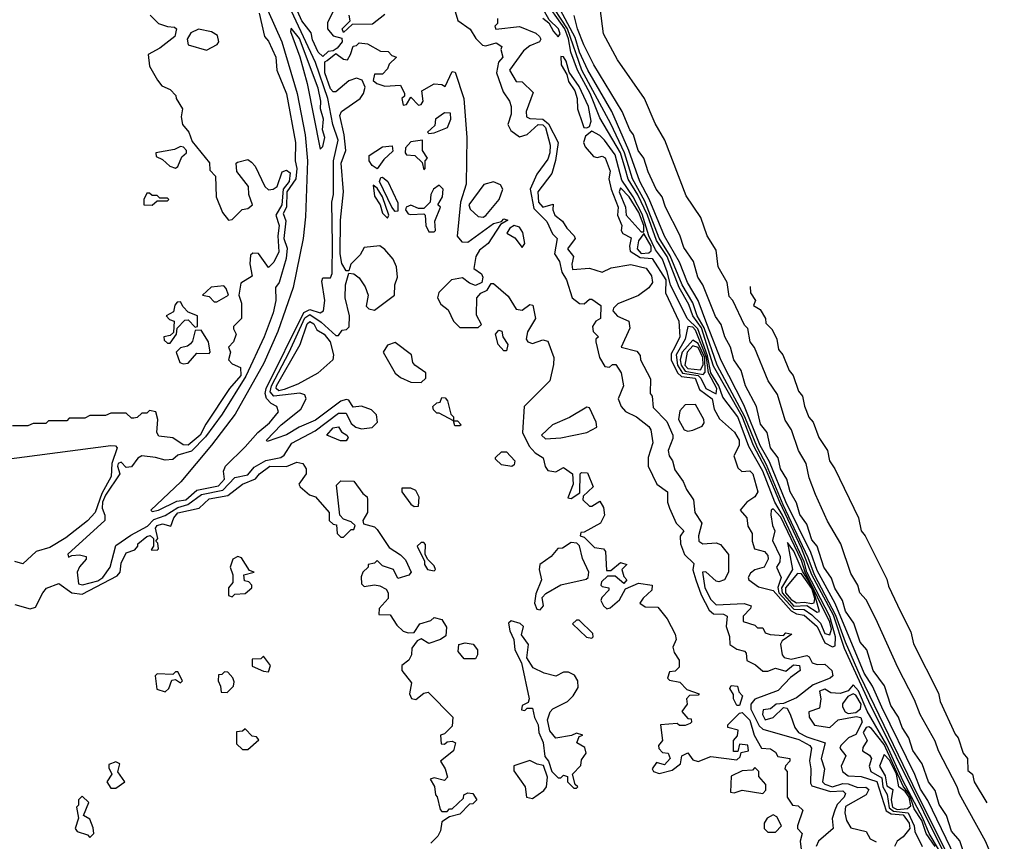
# Model space of a CAD drawing. Extents: x 2889633 to 3052318, y 540750 to 918690.
# Tile 508 of 656: x 3005743 to 3009549, y 800205 to 803380. Entities that reach past the tile are written whole.
import ezdxf

# ---------------------------------------------------------------- set-up
doc = ezdxf.new("R2010")
doc.units = 0

msp = doc.modelspace()

# ---------------------------------------------------------------- linework, layer by layer
at = {"layer": '0CON02XD'}
for points in [[(3006675, 803477.5), (3006756.2, 803295), (3006816.2, 803095), (3006846.2, 802935), (3006856, 802835), (3006848.3, 802618.3), (3006838.8, 802535), (3006800, 802345), (3006741.2, 802175), (3006687, 802053), (3006576.2, 801855), (3006484.2, 801735.8), (3006365.9, 801594.1), (3006250, 801485), (3006255, 801480), (3006280, 801485), (3006351.2, 801518.8), (3006385, 801524.3), (3006427.8, 801562.2), (3006511.7, 801578.3), (3006534.3, 801605), (3006531.2, 801635), (3006538.8, 801655), (3006615, 801728.8), (3006663.3, 801785), (3006708.3, 801821.7), (3006743.3, 801865), (3006737.5, 801885), (3006715, 801896.7), (3006696.7, 801916.7), (3006691.9, 801935), (3006695.5, 801955), (3006841.1, 802248.9), (3006865, 802260.5), (3006905, 802246.7), (3006917.5, 802255), (3006923.3, 802295), (3006910.5, 802369.5), (3006915, 802382.5), (3006945, 802382.5), (3006951.2, 802398.8), (3006952.7, 802512.7), (3006950, 802675), (3006956.7, 802705), (3006956.2, 802835), (3006973.8, 802915), (3006954, 802975), (3006934.4, 803075), (3006886.7, 803215), (3006765.6, 803475)], [(3009464.3, 799925), (3009252.9, 800362.9), (3009225, 800406.7), (3009203.1, 800463.1), (3009075, 800723.3), (3009038.8, 800805), (3009007.5, 800855), (3008894.5, 801124.5), (3008825, 801251.2), (3008800.6, 801320.6), (3008705, 801516.7), (3008640.9, 801670.9), (3008605.7, 801735), (3008542.2, 801892.2), (3008455, 802063.3), (3008398.6, 802205), (3008366, 802295), (3008324.2, 802365), (3008293.4, 802443.4), (3008235, 802543.3), (3008176.8, 802686.8), (3008140, 802755), (3008097.1, 802875), (3008031.4, 803025), (3007938.6, 803185), (3007906.9, 803255), (3007890.7, 803310.7), (3007795, 803490)], [(3006915, 803237.5), (3006896.7, 803255), (3006875, 803302.5), (3006869.5, 803329.5), (3006834.3, 803375), (3006794.1, 803465.9)], [(3007415.9, 803445.9), (3007437, 803377), (3007485, 803343.8), (3007506.7, 803306.7), (3007531.7, 803281.7), (3007545, 803278.8), (3007585, 803290), (3007607, 803277), (3007602.5, 803265), (3007610, 803235), (3007593.6, 803216.4), (3007586.2, 803175), (3007611.4, 803101.4), (3007636.7, 803065), (3007642.5, 803045), (3007642.5, 803015), (3007630, 802975), (3007641.7, 802951.7), (3007675, 802926.7), (3007705, 802936.2), (3007747.5, 802975), (3007765, 802974.2), (3007775, 802963.8), (3007794, 802895), (3007792.5, 802865), (3007785, 802841.2), (3007742.5, 802782.5), (3007715.8, 802725), (3007730.9, 802650.9), (3007780.5, 802600.5), (3007802.5, 802552.5), (3007820, 802535), (3007810.8, 802475), (3007830, 802445), (3007839.2, 802405), (3007856.2, 802375), (3007878.8, 802305), (3007907, 802283), (3007925, 802282.5), (3007945, 802300), (3007955, 802300), (3007990, 802275), (3007987.5, 802225), (3007970, 802215), (3007957.5, 802195), (3007960, 802175), (3007980, 802155), (3007970, 802145), (3007970, 802135), (3007983.8, 802075), (3008005, 802040), (3008023, 802037), (3008035, 802047.5), (3008047, 802047), (3008067.5, 802015), (3008076.7, 801965), (3008056.2, 801915), (3008067.5, 801885), (3008085, 801866), (3008127.5, 801845), (3008175, 801807.5), (3008182.5, 801795), (3008190, 801745), (3008171.7, 801688.3), (3008172, 801655), (3008206.2, 801585), (3008247.5, 801555), (3008246.7, 801515), (3008255, 801492.5), (3008280, 801435), (3008310, 801405), (3008296, 801384), (3008297.5, 801355), (3008313, 801313), (3008348.3, 801278.3), (3008344.3, 801254.3), (3008356.9, 801215), (3008377.4, 801157.4), (3008408.7, 801098.7), (3008425, 801083.8), (3008463, 801083), (3008477.5, 801075), (3008473.3, 801035), (3008486.4, 800996.4), (3008487.5, 800965), (3008515, 800947.5), (3008545, 800940), (3008551.7, 800931.7), (3008553.3, 800903.3), (3008587, 800887), (3008615, 800862.5), (3008635, 800862.5), (3008665, 800873.8), (3008705, 800862.5), (3008733.4, 800886.6), (3008756.7, 800885), (3008760, 800865), (3008722, 800838), (3008675, 800787.5), (3008585, 800753.8), (3008568.8, 800735), (3008569.2, 800715), (3008601.4, 800651.4), (3008615, 800638), (3008755, 800597.8), (3008796.7, 800575), (3008803.3, 800565), (3008795.9, 800515.9), (3008801.2, 800485), (3008799.3, 800429.3), (3008805, 800420), (3008877.6, 800397.6), (3008925, 800400), (3008935, 800390), (3008930, 800375), (3008902.7, 800347.3), (3008893.3, 800325), (3008883, 800293), (3008887.5, 800255), (3008831.2, 800205), (3008822, 800185)], [(3009449.7, 799889.7), (3009025, 800745.6), (3008930.5, 800950.5), (3008888.6, 801078.6), (3008804.8, 801235), (3008765, 801338.2), (3008680.6, 801515), (3008626.4, 801646.4), (3008580, 801735), (3008536.1, 801846.1), (3008425, 802041.4), (3008378.8, 802188.8), (3008344.7, 802235), (3008329.3, 802279.3), (3008292.7, 802345), (3008245.9, 802465), (3008205, 802526.9), (3008169.7, 802625), (3008132.7, 802702.7), (3008095, 802764.2), (3008083.3, 802805), (3008065.7, 802865.7), (3007985, 803001.2), (3007947.9, 803095), (3007898.8, 803185), (3007873.1, 803255), (3007864.6, 803305.4), (3007850, 803345), (3007766.8, 803465)], [(3009548.4, 799718.4), (3009213.5, 800386.5), (3008992, 800845), (3008935, 800974), (3008898.1, 801078.1), (3008814.7, 801235), (3008790.9, 801300.9), (3008694.3, 801505), (3008629.9, 801659.9), (3008594.7, 801725), (3008546, 801845), (3008439.1, 802045), (3008388.8, 802188.8), (3008361.8, 802235), (3008345.3, 802285.3), (3008303.8, 802355), (3008257.5, 802467.5), (3008215, 802536), (3008158.8, 802678.8), (3008111.8, 802765), (3008080.4, 802865), (3008027.8, 802977.8), (3007916.5, 803185), (3007860.3, 803345), (3007785, 803462)], [(3006669.2, 803405), (3006690, 803315), (3006705, 803296.7), (3006733.8, 803235), (3006737.5, 803185), (3006774.1, 803094.1), (3006809.2, 802905), (3006808, 802835), (3006814.3, 802805), (3006810, 802765), (3006775.6, 802715), (3006774.5, 802655.5), (3006761.7, 802631.7), (3006772.3, 802602.3), (3006764.4, 802535), (3006777.7, 802497.7), (3006772.7, 802457.3), (3006746.2, 802365), (3006732.5, 802345), (3006733.8, 802295), (3006722.9, 802247.1), (3006688, 802155), (3006617.9, 802002.1), (3006526, 801855), (3006461.7, 801768.3), (3006406.8, 801713.2), (3006355, 801697.5), (3006335, 801680)], [(3006959.3, 803420.7), (3006932.5, 803367.5), (3006933.3, 803345), (3006955, 803317.5), (3006988.3, 803308.3), (3006990, 803295), (3006970, 803270), (3006955, 803260), (3006935, 803257.5), (3006915, 803237.5)], [(3007825, 803313.8), (3007832, 803325), (3007826.2, 803345), (3007789.3, 803379.3), (3007771.3, 803411.3)], [(3009548.8, 800035), (3009475.9, 800205.9), (3009375, 800387.5), (3009366.7, 800415), (3009294, 800555), (3009281.7, 800591.7), (3009223.8, 800695), (3009201.7, 800751.7), (3009136.7, 800876.7), (3009052.5, 801065), (3009015, 801137.5), (3008990, 801165), (3008982.5, 801195), (3008955, 801240), (3008916.7, 801355), (3008865, 801442.5), (3008818.8, 801545), (3008795, 801610), (3008783.3, 801665), (3008753.8, 801715), (3008726.7, 801795), (3008702.3, 801832.3), (3008671.7, 801931.7), (3008636.7, 801985), (3008583.6, 802113.6), (3008566.7, 802135), (3008557, 802187), (3008545, 802200), (3008500, 802295), (3008485, 802310), (3008477.5, 802365), (3008442.5, 802425), (3008435, 802490), (3008400, 802545), (3008376.1, 802616.1), (3008319.3, 802699.3), (3008236.7, 802915), (3008199.3, 802979.3), (3008157.5, 803075), (3008053.8, 803225), (3008000, 803325), (3007986.2, 803425)], [(3006247, 803397), (3006280, 803365), (3006315, 803353.3), (3006341.7, 803351.7), (3006350, 803345), (3006342.5, 803315), (3006285, 803270), (3006240, 803245), (3006245, 803200), (3006276.1, 803146.1)], [(3007155, 803400), (3007107, 803363), (3007028.3, 803361.7), (3006995, 803330), (3006990, 803345), (3007020, 803375), (3007017, 803397)], [(3007590, 803385), (3007590, 803365), (3007580, 803355), (3007583, 803343), (3007675, 803354.2), (3007738.3, 803328.3), (3007752.5, 803315), (3007757.5, 803305), (3007752.5, 803295), (3007715, 803279.2), (3007690.9, 803259.1), (3007636.2, 803185), (3007661.7, 803141.7), (3007685, 803140), (3007728.3, 803098.3), (3007701.2, 803025), (3007702.5, 803005), (3007715, 802998.8), (3007765, 802995.6), (3007787.1, 802977.1), (3007824.2, 802905), (3007814.2, 802835.8), (3007800, 802785), (3007746.2, 802715), (3007748.1, 802675), (3007765, 802655.8), (3007805, 802667.5), (3007803.8, 802645), (3007811.2, 802625), (3007841.7, 802601.7), (3007857.5, 802575), (3007886.7, 802545), (3007890, 802535), (3007860, 802495), (3007883.3, 802465), (3007876.7, 802435), (3007880, 802415), (3007945, 802420), (3007995, 802403.8), (3008028.8, 802421.2), (3008105, 802434.2), (3008165, 802420), (3008185, 802390), (3008188.6, 802365), (3008175, 802344), (3008135, 802314.2), (3008055, 802282), (3008038, 802265), (3008036.2, 802255), (3008053.9, 802233.9), (3008097.5, 802215), (3008101.7, 802188.3), (3008067.5, 802115), (3008128.8, 802098.8), (3008141.7, 802081.7), (3008142.5, 802065), (3008181.7, 801991.7), (3008180, 801935), (3008187.5, 801925), (3008191.2, 801881.2), (3008245, 801826.7), (3008267.5, 801775), (3008268, 801762), (3008250, 801715), (3008253.3, 801695), (3008266.7, 801675), (3008275, 801640), (3008307.5, 801595), (3008320, 801565), (3008347.5, 801525), (3008352.5, 801475), (3008380, 801435), (3008366.7, 801385), (3008367.5, 801365), (3008383.9, 801353.9), (3008435, 801358), (3008451.7, 801351.7), (3008483, 801313), (3008483.3, 801245), (3008466.7, 801215), (3008445, 801207.5), (3008435, 801210.8), (3008395, 801246.7), (3008382.5, 801245), (3008391.4, 801185), (3008415, 801138.8), (3008435, 801118.8), (3008543.6, 801123.6), (3008570, 801115), (3008567.5, 801105), (3008540, 801075), (3008540, 801055), (3008585, 801040), (3008595, 801030), (3008615, 801030), (3008625, 801010), (3008643.6, 801003.6), (3008695, 801000), (3008705, 801010), (3008727.5, 801005), (3008690.7, 800979.3), (3008683.6, 800966.4), (3008690, 800925), (3008697.5, 800915), (3008725, 800909.4), (3008785, 800923.3), (3008795, 800917.5), (3008806.7, 800895), (3008825, 800888.6), (3008855, 800890), (3008882, 800865), (3008886, 800845), (3008876.2, 800835), (3008810.3, 800809.7), (3008745, 800760), (3008695, 800737.5), (3008667.5, 800735), (3008645, 800717.5), (3008617, 800713), (3008614, 800695), (3008625, 800673.8), (3008655, 800683.8), (3008695, 800722.5), (3008709.3, 800719.3), (3008722.7, 800692.7), (3008738.8, 800645), (3008753.3, 800625), (3008785, 800608.1), (3008855.8, 800585.8), (3008841.2, 800525), (3008853.8, 800485), (3008846.2, 800435), (3008855.6, 800425.6), (3008885, 800415.4), (3008925, 800427.9), (3008945, 800427.7), (3008982.3, 800412.3), (3009014.2, 800414.2), (3009025.4, 800405.4), (3009015, 800384.2), (3008935, 800340), (3008932, 800315), (3008938.8, 800285), (3008955, 800256.7), (3009015, 800242.5), (3009030, 800215), (3009053, 800203)], [(3007765.6, 803385.6), (3007788.3, 803368.3), (3007805.8, 803335), (3007825, 803313.8)], [(3009398, 800145), (3009376.4, 800206.4), (3009344.4, 800244.4), (3009325.7, 800305), (3009297.1, 800347.1), (3009281.7, 800401.7), (3009256, 800435), (3009230.8, 800505), (3009195.8, 800555.8), (3009179.2, 800605), (3009154.4, 800644.4), (3009140, 800685), (3009109.7, 800729.7), (3009085.4, 800805.4), (3009042, 800865), (3009017.1, 800945), (3008992, 800975), (3008967.4, 801047.4), (3008934.5, 801094.5), (3008922.9, 801135), (3008893.2, 801183.2), (3008881.3, 801221.3), (3008850.8, 801265), (3008825.7, 801345), (3008805, 801370), (3008785, 801430), (3008758.3, 801468.3), (3008745, 801513.3), (3008720.8, 801555), (3008708.6, 801605), (3008684, 801645), (3008675, 801686.7), (3008645.7, 801725.7), (3008632.5, 801785), (3008607.1, 801817.1), (3008590.8, 801885), (3008548, 801965), (3008532, 802025), (3008503.8, 802065), (3008490.8, 802115), (3008468, 802155), (3008455, 802202.5), (3008433, 802233), (3008384, 802355), (3008364, 802385), (3008347.5, 802445), (3008310.3, 802500.3), (3008295, 802547.5), (3008238.8, 802655), (3008226, 802695), (3008203.8, 802725), (3008172.3, 802792.3), (3008156.2, 802845), (3008133.8, 802875), (3008116, 802935), (3008101.2, 802955), (3008071.2, 803025), (3007962, 803205), (3007923.4, 803283.4), (3007899.2, 803345), (3007886.8, 803396.8)], [(3006465, 803262.5), (3006506.4, 803283.6), (3006512.5, 803295), (3006508.3, 803318.3), (3006485, 803332.5), (3006435, 803343.8), (3006405, 803328.8), (3006391.2, 803305), (3006395, 803283.3), (3006465, 803262.5)], [(3006905, 802880), (3006915, 802890), (3006923.3, 802925), (3006913.3, 802955), (3006917.5, 802995), (3006906, 803035), (3006907.5, 803065), (3006897.5, 803115), (3006825, 803306.7), (3006792.5, 803347.5), (3006790, 803335), (3006826.4, 803236.4), (3006853.8, 803133.8), (3006905, 802880)], [(3006335, 801680), (3006305, 801677.5), (3006268.3, 801688.3), (3006215, 801694), (3006200, 801685), (3006175, 801652.5), (3006155, 801650), (3006135, 801670), (3006123.8, 801665), (3006121.2, 801655), (3006130, 801625), (3006075, 801542), (3006063.8, 801515), (3006062.4, 801492.4), (3006072.5, 801465), (3006072.5, 801445), (3005930, 801315), (3005932.5, 801302.5), (3005945, 801310), (3005975, 801312.5), (3006000, 801305), (3006000, 801295), (3005973.9, 801266.1), (3005965.8, 801245), (3005970, 801200), (3005986.7, 801196.7), (3006045, 801211.5), (3006064.2, 801225), (3006093.3, 801265), (3006115, 801347.5), (3006172.6, 801387.4), (3006237.7, 801422.3), (3006261.8, 801448.2), (3006305.4, 801464.6), (3006355, 801495.5), (3006393.4, 801506.6), (3006446.2, 801545), (3006528, 801562), (3006575, 801611.2), (3006625, 801621.4), (3006649.4, 801650.6), (3006695, 801676.9), (3006752.3, 801687.7), (3006765, 801696.7), (3006795, 801743.3), (3006885, 801791.2), (3006975, 801860), (3007005, 801860), (3007025, 801820), (3007042.5, 801805), (3007065, 801798.8), (3007105, 801803.8), (3007126.2, 801825), (3007122.7, 801852.7), (3007103, 801873), (3007065, 801886.2), (3007032.5, 801882.5), (3007015, 801910), (3007005, 801912.5), (3006985, 801906.2), (3006887.1, 801832.9), (3006823.3, 801805), (3006775, 801776), (3006700, 801750), (3006697.5, 801755), (3006753.8, 801815), (3006830, 801875), (3006850, 801915), (3006845, 801930), (3006826.2, 801936.2), (3006725, 801925.6), (3006711.7, 801941.7), (3006716.2, 801965), (3006785.3, 802094.7), (3006845, 802228.1), (3006865, 802241.1), (3006908.3, 802211.7), (3006965, 802160), (3006975, 802160), (3006990, 802180), (3007007, 802183), (3007017, 802193), (3007017.5, 802235), (3007001.2, 802305), (3007002.5, 802355), (3007015, 802400), (3007035, 802397.5), (3007055, 802382.5), (3007078.3, 802348.3), (3007090, 802315), (3007082.5, 802272.5), (3007093, 802263), (3007115, 802257.5), (3007192.5, 802315), (3007193.3, 802355), (3007203.8, 802385), (3007200, 802425), (3007186.2, 802455), (3007155, 802492.5), (3007135, 802506.7), (3007075, 802500), (3007058.8, 802471.2), (3007023.3, 802435), (3007015, 802410), (3007005, 802410), (3006988.3, 802438.3), (3006982.5, 802475), (3006982.9, 802605), (3006994.2, 802715), (3006985.7, 802825), (3007003.3, 802875), (3006997.5, 802935), (3006980.5, 803009.5), (3006987.5, 803025), (3007058.8, 803075), (3007072.5, 803095), (3007078.8, 803118.8), (3007066.7, 803146.7), (3007045, 803153.8), (3007015.9, 803144.1), (3006965, 803101.2), (3006955, 803101.2), (3006945, 803113.3), (3006923.1, 803175), (3006922.5, 803217.5), (3006931.7, 803221.7), (3006965, 803250), (3006995, 803227.5), (3007010, 803225), (3007022.5, 803245), (3007031.7, 803278.3), (3007045, 803280), (3007055, 803290), (3007087, 803287), (3007138.3, 803258.3), (3007167, 803257), (3007181.7, 803241.7), (3007200, 803235), (3007171.7, 803208.3), (3007165, 803190), (3007145, 803170), (3007115, 803170), (3007110, 803145), (3007123, 803133), (3007155, 803123.3), (3007215, 803127.5), (3007230, 803095), (3007230, 803085), (3007220, 803075), (3007225, 803050), (3007238.3, 803051.7), (3007255, 803080), (3007285, 803050), (3007295, 803052.5), (3007302.5, 803065), (3007297.5, 803105), (3007345, 803132.5), (3007375, 803130), (3007388.3, 803121.7), (3007415, 803180), (3007427, 803177), (3007460, 803075), (3007472, 802925), (3007468.8, 802745), (3007447.5, 802675), (3007433.6, 802543.6), (3007451.7, 802521.7), (3007475, 802520), (3007575, 802592.5), (3007605, 802600), (3007615, 802610), (3007630, 802605), (3007601.7, 802588.3), (3007553.3, 802515), (3007520.7, 802489.3), (3007506.7, 802465), (3007498.3, 802418.3), (3007528.3, 802398.3), (3007533.3, 802385), (3007530, 802365), (3007505, 802353.3), (3007481.7, 802361.7), (3007455, 802382.5), (3007412.5, 802375), (3007363.8, 802326.2), (3007357.5, 802305), (3007370.7, 802280.7), (3007399.3, 802259.3), (3007420, 802215), (3007445, 802190), (3007515, 802190), (3007528.3, 802201.7), (3007508.3, 802238.3), (3007510, 802305), (3007525, 802323.3), (3007550, 802335), (3007565, 802360), (3007575, 802360), (3007631.2, 802311.2), (3007661.7, 802261.7), (3007685, 802257.5), (3007715, 802280), (3007727, 802277), (3007737.5, 802225), (3007706.4, 802173.6), (3007701.2, 802145), (3007707.5, 802135), (3007725, 802128.8), (3007765, 802143.3), (3007785, 802137.5), (3007807.5, 802075), (3007807, 802047), (3007792.5, 801985), (3007692.5, 801885), (3007686.7, 801785), (3007712.5, 801732.5), (3007735, 801706.7), (3007766.7, 801686.7), (3007773.6, 801653.6), (3007785, 801637.5), (3007815, 801632.5), (3007845, 801650), (3007880, 801625), (3007882.5, 801585), (3007861.7, 801531.7), (3007875, 801530), (3007908.3, 801551.7), (3007910, 801625), (3007915, 801630), (3007938.3, 801628.3), (3007960, 801575), (3007921.7, 801538.3), (3007920, 801525), (3007945, 801500), (3007955, 801500), (3007985, 801520), (3008000, 801495), (3008003.3, 801465), (3007987.5, 801435), (3007925, 801400), (3007911.7, 801398.3), (3007910, 801385), (3007925, 801380), (3007965, 801340), (3008000, 801335), (3008007.5, 801325), (3008011.7, 801251.7), (3008028.3, 801251.7), (3008065, 801282.5), (3008090, 801275), (3008070, 801255), (3008078.3, 801228.3), (3008090, 801215), (3008078.3, 801201.7), (3008045, 801230), (3008015, 801230), (3007991.7, 801208.3), (3007990, 801195), (3007995, 801190), (3008020, 801185), (3008020, 801175), (3007993, 801147), (3007990, 801135), (3008000, 801115), (3008013, 801103), (3008025, 801107.5), (3008061.7, 801138.3), (3008085, 801180), (3008135, 801202.5), (3008187.5, 801195), (3008186.2, 801175), (3008152.5, 801145), (3008140, 801125), (3008160.7, 801110.7), (3008210, 801110), (3008245.8, 801065), (3008276.7, 801005), (3008280, 800985), (3008267.5, 800955), (3008272.5, 800935), (3008292.5, 800905), (3008291.7, 800878.3), (3008277, 800863), (3008255, 800860), (3008247.5, 800835), (3008255, 800827.5), (3008295, 800820), (3008321.7, 800791.7), (3008370, 800775), (3008365, 800770), (3008331.7, 800768.3), (3008320, 800755), (3008322.5, 800735), (3008303, 800707), (3008325, 800680), (3008338.3, 800678.3), (3008340, 800665), (3008335, 800660), (3008315, 800652.5), (3008293, 800653), (3008285, 800660), (3008220, 800655), (3008227.5, 800595), (3008212.5, 800575), (3008213, 800563), (3008228.3, 800548.3), (3008250, 800545), (3008257.5, 800525), (3008235, 800500), (3008205, 800510), (3008187.5, 800485), (3008192.5, 800475), (3008215, 800467.5), (3008265, 800480), (3008297.5, 800505), (3008302.5, 800535), (3008325, 800547.5), (3008345, 800520), (3008365, 800513.3), (3008415, 800532.5), (3008515, 800520), (3008528.3, 800531.7), (3008531.7, 800548.3), (3008560, 800555), (3008557, 800577), (3008525, 800580), (3008518.3, 800551.7), (3008501.7, 800551.7), (3008502.5, 800595), (3008517, 800613), (3008520, 800635), (3008480, 800645), (3008480, 800655), (3008525, 800700), (3008535, 800702.5), (3008565, 800672.5), (3008582.5, 800615), (3008610, 800565), (3008645, 800562.5), (3008665, 800550), (3008673.3, 800533.3), (3008720, 800525), (3008720, 800515), (3008703, 800497), (3008700, 800485), (3008710, 800475), (3008710, 800375), (3008730, 800345), (3008751.7, 800341.7), (3008770, 800325), (3008750, 800265), (3008750, 800255), (3008767.5, 800235), (3008760, 800205), (3008763, 800173)], [(3007935, 802962.5), (3007945, 802967.5), (3007951.9, 802988.1), (3007941.1, 803045), (3007905, 803121.2), (3007867.6, 803177.6), (3007855, 803220), (3007845, 803236.2), (3007835, 803237.5), (3007836, 803205), (3007858.6, 803168.6), (3007865, 803141.2), (3007889.2, 803105), (3007897.5, 803075), (3007899.2, 803035), (3007918.3, 802978.3), (3007924, 802964), (3007935, 802962.5)], [(3006276.1, 803146.1), (3006292.5, 803125), (3006325, 803110), (3006347, 803087), (3006347.5, 803075), (3006372.5, 803035), (3006367.5, 803005), (3006372.5, 802975), (3006397.5, 802945), (3006409.3, 802909.3), (3006477, 802827), (3006478.3, 802798.3), (3006500, 802775), (3006502.5, 802695), (3006527.5, 802635), (3006550, 802605), (3006565, 802607.5), (3006603, 802647), (3006625, 802650), (3006642.5, 802665), (3006628.8, 802705), (3006628, 802735), (3006583, 802793), (3006580, 802825), (3006585, 802830), (3006625, 802840), (3006639.3, 802829.3), (3006653.6, 802813.6), (3006690.6, 802735), (3006705, 802722.2), (3006723.3, 802725), (3006738, 802735), (3006757.4, 802792.6), (3006775, 802798.6), (3006788.6, 802788.6), (3006785.4, 802755), (3006761.4, 802725), (3006756.4, 802665), (3006733.3, 802625), (3006745.7, 802585), (3006740.6, 802545), (3006745, 802482.5), (3006725, 802442.5), (3006705, 802422.5), (3006666.1, 802476.1), (3006645, 802477.5), (3006635, 802470), (3006633, 802437), (3006641.7, 802388.3), (3006598.3, 802361.7), (3006590, 802315), (3006600, 802285), (3006600, 802225), (3006570, 802195), (3006570, 802185), (3006580, 802165), (3006570, 802135), (3006550, 802115), (3006557.5, 802095), (3006550, 802065), (3006565, 802050), (3006596.2, 802036.2), (3006598.2, 802005), (3006554, 801955), (3006462.4, 801817.6), (3006440.6, 801775), (3006395, 801735.6), (3006375, 801737.5), (3006335, 801764), (3006280.7, 801770.7), (3006273.3, 801785), (3006276.7, 801835), (3006270, 801865), (3006245, 801870), (3006235, 801860), (3006215, 801860), (3006197, 801843), (3006185, 801840), (3006175, 801840), (3006155, 801860), (3006095, 801860), (3006075, 801850), (3006015, 801850), (3005995, 801840), (3005935, 801840), (3005925, 801830), (3005855, 801830), (3005845, 801820), (3005795, 801820), (3005775, 801810), (3005715, 801810)], [(3007325, 802940), (3007345, 802942.5), (3007396.4, 802963.6), (3007410, 802995), (3007408.3, 803018.3), (3007385, 803020), (3007350, 802995), (3007348.3, 802971.7), (3007320, 802945), (3007325, 802940)], [(3008885, 800956), (3008895, 800960), (3008895.8, 800995), (3008875, 801073.6), (3008786.1, 801245), (3008774.8, 801285), (3008691.9, 801465), (3008661.8, 801515), (3008615, 801635.5), (3008560.8, 801730.8), (3008518.3, 801845), (3008460.9, 801920.9), (3008445.3, 801965), (3008415, 802015.5), (3008401.5, 802081.5), (3008364.2, 802185), (3008323.5, 802225), (3008258.1, 802355), (3008245.3, 802405.3), (3008227.3, 802455), (3008200.2, 802490.2), (3008175.3, 802545), (3008148.8, 802628.8), (3008114.1, 802695), (3008069.9, 802759.9), (3008045, 802857.8), (3008002.9, 802915), (3007985, 802932.5), (3007955, 802948.8), (3007929.7, 802930.3), (3007922.7, 802905), (3007928.2, 802888.2), (3007961.3, 802851.3), (3007975, 802847.1), (3007995, 802852), (3008006.5, 802846.5), (3008025.6, 802795), (3008020.5, 802765), (3008029.2, 802725), (3008056.9, 802655), (3008054.2, 802624.2), (3008070, 802585), (3008067.5, 802565), (3008073.9, 802553.9), (3008107, 802537), (3008100, 802505), (3008102.5, 802485), (3008141.6, 802461.6), (3008187.4, 802457.4), (3008240, 802375), (3008239.4, 802325), (3008290.6, 802215), (3008294.3, 802155), (3008275, 802114.2), (3008261.8, 802088.2), (3008261.5, 802065), (3008285.3, 802015.3), (3008301.1, 802001.1), (3008354.6, 801994.6), (3008370.5, 801950.5), (3008420, 801915), (3008426.9, 801875), (3008447.5, 801837.5), (3008505.5, 801785.5), (3008524, 801755), (3008524, 801735), (3008504, 801695), (3008518.8, 801648.8), (3008534.2, 801634.2), (3008565, 801636), (3008577.1, 801625), (3008596, 801555), (3008585, 801536.7), (3008553.3, 801515), (3008527.5, 801485), (3008553.8, 801455), (3008557.5, 801422.5), (3008574, 801394), (3008574, 801365), (3008583.3, 801335), (3008622.5, 801325), (3008635, 801310), (3008636.2, 801295), (3008620, 801265), (3008585, 801254.2), (3008568.3, 801241.7), (3008559.2, 801225), (3008561.2, 801215), (3008598.3, 801188.3), (3008655, 801174.3), (3008725.2, 801095.2), (3008745, 801084.4), (3008775, 801079.4), (3008825, 801035.6), (3008855, 800972.5), (3008885, 800956)], [(3007305, 802800), (3007310, 802805), (3007310, 802835), (3007320, 802845), (3007300, 802875), (3007300, 802915), (3007255, 802907.5), (3007233.8, 802885), (3007232.5, 802865), (3007238.3, 802858.3), (3007270, 802855), (3007298.3, 802828.3), (3007305, 802800)], [(3006345, 802806.7), (3006355, 802812.5), (3006370, 802850), (3006387.5, 802865), (3006387.5, 802875), (3006377, 802887), (3006365, 802890), (3006341.7, 802878.3), (3006270, 802865), (3006270.7, 802850.7), (3006295, 802840), (3006323.8, 802813.8), (3006345, 802806.7)], [(3007125, 802803.3), (3007105, 802816.2), (3007094.4, 802835), (3007093.8, 802855), (3007145, 802888.8), (3007182.5, 802892.5), (3007185, 802872.5), (3007150.5, 802839.5), (3007125, 802803.3)], [(3007195, 802638.8), (3007181.1, 802655), (3007134.4, 802755), (3007139.3, 802770.7), (3007145, 802772), (3007165.6, 802755), (3007205, 802672.5), (3007205, 802640), (3007195, 802638.8)], [(3007165, 802612.5), (3007170, 802625), (3007145.5, 802695), (3007125, 802728.8), (3007110, 802740), (3007115, 802697.5), (3007136.2, 802665), (3007145, 802632.5), (3007165, 802612.5)], [(3007345, 802560), (3007350, 802565), (3007348.3, 802601.7), (3007370, 802655), (3007360, 802665), (3007377.5, 802695), (3007380, 802725), (3007365, 802740), (3007342.5, 802725), (3007332.5, 802705), (3007330, 802675), (3007305, 802650), (3007285, 802650), (3007255, 802663.3), (3007237.5, 802655), (3007234.2, 802645.8), (3007245, 802630), (3007255, 802626.7), (3007305, 802630), (3007310, 802625), (3007312.5, 802585), (3007325, 802560), (3007345, 802560)], [(3007535, 802616.7), (3007545, 802623.3), (3007596.7, 802685), (3007610, 802725), (3007601.7, 802741.7), (3007575, 802753.3), (3007537, 802743), (3007478.8, 802665), (3007485, 802647.5), (3007515, 802620), (3007535, 802616.7)], [(3008155, 802560), (3008155.3, 802585), (3008136.6, 802635), (3008099.5, 802695), (3008065, 802730), (3008060.8, 802715), (3008084.3, 802655), (3008086.9, 802625), (3008145, 802560), (3008155, 802560)], [(3006255, 802663.3), (3006275, 802680), (3006315, 802680), (3006320, 802685), (3006315, 802690), (3006285, 802690), (3006275, 802700), (3006255, 802700), (3006245, 802710), (3006235, 802710), (3006222.5, 802685), (3006222.5, 802665), (3006255, 802663.3)], [(3007685, 802500), (3007695.8, 802515), (3007687.6, 802557.6), (3007675, 802578.6), (3007655, 802584.5), (3007637.5, 802575), (3007626.2, 802555), (3007657.1, 802537.1), (3007685, 802500)], [(3008145, 802476.9), (3008175, 802479.4), (3008183.4, 802486.6), (3008183.3, 802505), (3008155, 802553.3), (3008134.5, 802525), (3008129.4, 802495), (3008145, 802476.9)], [(3006505, 802290), (3006550, 802315), (3006541.7, 802341.7), (3006531.7, 802351.7), (3006483, 802347), (3006450, 802315), (3006475, 802310), (3006495, 802290), (3006505, 802290)], [(3008567, 802348.7), (3008567.5, 802325), (3008586.7, 802295), (3008580, 802275), (3008605, 802260), (3008626.2, 802225), (3008627.5, 802207.5), (3008649.2, 802185.8), (3008649.7, 802184.8), (3008669.6, 802145.4), (3008676, 802106), (3008692.5, 802085), (3008716.7, 802025), (3008733.3, 802005), (3008753.3, 801945), (3008768.8, 801925), (3008775.9, 801885.9), (3008793.8, 801843.8), (3008810, 801825), (3008832.5, 801765), (3008866, 801715), (3008873.3, 801675), (3008893.3, 801645), (3008985.6, 801455.6), (3008996, 801405), (3009011.2, 801385), (3009095, 801217.5), (3009101.2, 801191.2), (3009147.5, 801092.5), (3009187.5, 801015), (3009198.1, 800968.1), (3009295, 800777.5), (3009301.2, 800745), (3009358.8, 800618.8), (3009370, 800605), (3009390, 800545), (3009406.2, 800525), (3009408.3, 800478.3), (3009426.2, 800465), (3009432.5, 800435), (3009480.7, 800354.3)], [(3006325, 802130), (3006350, 802165), (3006351.7, 802188.3), (3006381.7, 802218.3), (3006395, 802220), (3006421.7, 802191.7), (3006430, 802195), (3006430, 802235), (3006395, 802250), (3006375, 802270), (3006365, 802290), (3006351.7, 802288.3), (3006343, 802277), (3006338.3, 802251.7), (3006310, 802235), (3006321.7, 802221.7), (3006340, 802215), (3006338.3, 802171.7), (3006325, 802160), (3006300, 802155), (3006301.7, 802141.7), (3006315, 802130), (3006325, 802130)], [(3006745, 801946.2), (3006734.4, 801954.4), (3006736, 801965), (3006827.5, 802125), (3006854.2, 802205), (3006865, 802213.3), (3006880, 802205), (3006891.7, 802181.7), (3006920, 802165), (3006943.3, 802135), (3006956.2, 802085), (3006953.3, 802065), (3006895, 802013.8), (3006817.9, 801972.1), (3006765, 801951.4), (3006745, 801946.2)], [(3008435, 801934.3), (3008438.2, 801955), (3008405.2, 802015.2), (3008397.5, 802075), (3008355, 802180), (3008345, 802191.5), (3008326.1, 802193.9), (3008315.6, 802145), (3008280, 802085), (3008285.4, 802045), (3008305, 802014), (3008365, 802004.6), (3008376.4, 801995), (3008395.6, 801955), (3008435, 801934.3)], [(3006375, 802050), (3006395, 802052.5), (3006428.3, 802091.7), (3006475, 802090), (3006480, 802095), (3006472.5, 802135), (3006445, 802180), (3006421.7, 802178.3), (3006411.7, 802138.3), (3006403, 802127), (3006391.7, 802118.3), (3006365, 802112.5), (3006347.5, 802095), (3006362.5, 802055), (3006375, 802050)], [(3007625, 802100), (3007615, 802100), (3007592.5, 802125), (3007582.5, 802165), (3007595, 802180), (3007607, 802177), (3007610, 802155), (3007630, 802125), (3007625, 802100)], [(3007295, 801977.5), (3007313.3, 801995), (3007313.3, 802015), (3007270, 802045), (3007262.5, 802055), (3007257.5, 802085), (3007195, 802132.5), (3007165, 802122.5), (3007147.5, 802095), (3007194.1, 802014.1), (3007215, 801996.7), (3007255, 801978.8), (3007295, 801977.5)], [(3008385, 802008.9), (3008392.7, 802017.3), (3008391, 802075), (3008365, 802128.5), (3008345, 802141.4), (3008303.5, 802095), (3008296.4, 802065), (3008299.6, 802045), (3008315, 802022.2), (3008385, 802008.9)], [(3008375, 802026.5), (3008385, 802046.7), (3008383.7, 802075), (3008365, 802112.9), (3008345, 802119.5), (3008323.5, 802095), (3008314.6, 802045), (3008325, 802031.5), (3008375, 802026.5)], [(3007445, 801810), (3007425, 801810), (3007420, 801830), (3007365, 801860), (3007355, 801860), (3007343, 801873), (3007340, 801885), (3007355, 801900), (3007368.3, 801901.7), (3007375, 801920), (3007388.3, 801918.3), (3007397, 801907), (3007410, 801855), (3007420, 801845), (3007420, 801830), (3007435, 801830), (3007450, 801815), (3007445, 801810)], [(3007775, 801760), (3007835, 801764), (3007935.8, 801784.2), (3007973.3, 801805), (3007971.2, 801825), (3007945, 801880), (3007935, 801882.5), (3007867.7, 801842.3), (3007802.5, 801815), (3007760, 801775), (3007775, 801760)], [(3008325, 801789.4), (3008345, 801794.4), (3008380.8, 801809.2), (3008388.3, 801821.7), (3008387.5, 801835), (3008355, 801893.3), (3008315, 801891.4), (3008295, 801868.8), (3008289.4, 801835), (3008312, 801795), (3008325, 801789.4)], [(3007005, 801752.5), (3006983, 801753), (3006930, 801775), (3006955, 801802.5), (3006975, 801806.7), (3006987, 801787), (3007007.5, 801775), (3007012.5, 801765), (3007005, 801752.5)], [(3005525, 801660), (3006096.1, 801733.9), (3006113.3, 801733.3), (3006120, 801725), (3006099.6, 801665), (3006097.5, 801615), (3006061.4, 801548.6), (3006034.5, 801475.5), (3006005, 801443.8), (3005922.3, 801377.7), (3005859.5, 801340.5), (3005806.7, 801325), (3005755, 801277.5), (3005725, 801286)], [(3007645, 801653.3), (3007605, 801660), (3007581.7, 801681.7), (3007581.7, 801688.3), (3007605, 801710), (3007625, 801710), (3007657.5, 801675), (3007655, 801660), (3007645, 801653.3)], [(3005725, 801120), (3005783.8, 801103.8), (3005805, 801110), (3005833.3, 801165), (3005846.4, 801183.6), (3005895, 801201.2), (3005945.4, 801165.4), (3005985, 801160), (3006119.7, 801230.3), (3006132, 801245), (3006135, 801280), (3006155, 801320), (3006188.3, 801331.7), (3006200, 801345), (3006200, 801355), (3006235, 801382.5), (3006247, 801387), (3006260, 801375), (3006260, 801345), (3006251.7, 801331.7), (3006275, 801330), (3006280, 801335), (3006277, 801357), (3006270, 801365), (3006277.5, 801375), (3006268.8, 801415), (3006275, 801426), (3006295, 801431.2), (3006327, 801423), (3006338.8, 801455), (3006355, 801474), (3006437, 801493), (3006475, 801528.8), (3006548.3, 801541.7), (3006604.5, 801585.5), (3006654.3, 801605.7), (3006670, 801625), (3006710, 801655), (3006775, 801653.3), (3006815, 801670), (3006837.5, 801665), (3006850, 801645), (3006850, 801625), (3006822.5, 801585), (3006826.7, 801575), (3006863.9, 801543.9), (3006886.4, 801536.4), (3006940, 801475), (3006940, 801445), (3006955, 801430), (3006968.3, 801428.3), (3006970, 801395), (3006985, 801380), (3006995, 801380), (3007025, 801410), (3007035, 801410), (3007040, 801425), (3007025, 801440), (3006995, 801450), (3006980, 801465), (3006968.3, 801581.7), (3006985, 801597.5), (3007035, 801596.7), (3007069.3, 801549.3), (3007086.1, 801536.1), (3007087.5, 801525), (3007087.5, 801475), (3007070, 801445), (3007071.7, 801431.7), (3007115, 801420), (3007125, 801410), (3007170.7, 801340.7), (3007215, 801312.5), (3007235, 801292.5), (3007256.7, 801245), (3007247, 801233), (3007205, 801220), (3007187.5, 801255), (3007145, 801270), (3007125, 801290), (3007115, 801280), (3007090, 801275), (3007090, 801265), (3007070, 801245), (3007063, 801227), (3007065, 801200), (3007075, 801190), (3007115, 801196.7), (3007135, 801192.5), (3007159.3, 801179.3), (3007167.5, 801165), (3007167, 801143), (3007132.5, 801105), (3007131.7, 801081.7), (3007175, 801080), (3007200.7, 801040.7), (3007225, 801017.5), (3007245, 801010), (3007268.3, 801011.7), (3007290, 801045), (3007331.7, 801058.3), (3007345, 801070), (3007375, 801062.5), (3007393, 801033), (3007390.7, 800999.3), (3007370, 800985), (3007325, 800970), (3007295, 800987.5), (3007280, 800980), (3007258.3, 800951.7), (3007257.5, 800925), (3007247.5, 800905), (3007220, 800885), (3007220, 800865), (3007257, 800817), (3007250, 800775), (3007257, 800757), (3007275, 800752.5), (3007305, 800777.5), (3007321.7, 800781.7), (3007417.5, 800685), (3007415, 800650), (3007385, 800620), (3007370, 800615), (3007371.7, 800581.7), (3007385, 800580), (3007395, 800590), (3007415, 800592.5), (3007427.5, 800585), (3007420, 800555), (3007370, 800515), (3007387.5, 800485), (3007397, 800453), (3007385, 800440), (3007345, 800450), (3007330, 800445), (3007347, 800417), (3007350, 800385), (3007357, 800377), (3007368.3, 800328.3), (3007375, 800320), (3007395, 800320), (3007405, 800330), (3007415, 800330), (3007458.3, 800371.7), (3007460, 800385), (3007475, 800392.5), (3007495, 800390), (3007510, 800365), (3007495, 800350), (3007481.7, 800348.3), (3007445, 800310), (3007405, 800300), (3007375, 800280), (3007370, 800245), (3007360, 800225), (3007331.7, 800198.3)], [(3007268.3, 801498.3), (3007285, 801500), (3007286.7, 801535), (3007275, 801560), (3007255, 801570), (3007220, 801570), (3007220, 801555), (3007255, 801507.5), (3007268.3, 801498.3)], [(3008875, 801003.3), (3008880.3, 801025), (3008875, 801051.4), (3008779.3, 801245), (3008765, 801290), (3008685, 801457.1), (3008655, 801490), (3008647.5, 801485), (3008647, 801467), (3008653.3, 801425), (3008662.5, 801405), (3008653, 801367), (3008682, 801305), (3008681.2, 801285), (3008668.8, 801265), (3008685.8, 801225), (3008673.6, 801186.4), (3008677.2, 801165), (3008735, 801101.6), (3008775, 801100.9), (3008805, 801080.6), (3008838.5, 801048.5), (3008855, 801008.6), (3008875, 801003.3)], [(3007345, 801250), (3007350, 801255), (3007345, 801270), (3007320, 801295), (3007310, 801315), (3007311.7, 801351.7), (3007305, 801360), (3007295, 801360), (3007280, 801345), (3007307.5, 801287.5), (3007307.5, 801275), (3007320, 801255), (3007345, 801250)], [(3007755, 801100), (3007767.5, 801115), (3007763, 801147), (3007777, 801163), (3007835, 801196.7), (3007932.5, 801217.5), (3007940, 801225), (3007942.5, 801245), (3007918.3, 801298.3), (3007907, 801347), (3007897, 801357), (3007875, 801360), (3007841.7, 801338.3), (3007823, 801337), (3007797.5, 801305), (3007753.8, 801275), (3007751.2, 801255), (3007760, 801215), (3007738.3, 801161.7), (3007732.5, 801125), (3007741.7, 801101.7), (3007755, 801100)], [(3008825, 801090), (3008835, 801093.3), (3008808.3, 801185), (3008768.9, 801248.9), (3008735, 801326), (3008710.7, 801359.3), (3008730, 801255), (3008688.2, 801185), (3008689.7, 801165), (3008735, 801114.1), (3008785, 801116), (3008825, 801090)], [(3006565, 801150), (3006575, 801160), (3006615, 801162.5), (3006640, 801185), (3006640, 801195), (3006628.3, 801208.3), (3006611.7, 801211.7), (3006610, 801235), (3006650, 801245), (3006631.7, 801251.7), (3006600, 801300), (3006585.9, 801305.9), (3006566.7, 801295), (3006556.7, 801265), (3006567.5, 801235), (3006567.5, 801205), (3006550, 801185), (3006550, 801155), (3006565, 801150)], [(3008805, 801123.6), (3008813.6, 801126.4), (3008816.7, 801143.3), (3008805, 801181.4), (3008765, 801238.9), (3008750, 801240), (3008703.1, 801185), (3008703.2, 801165), (3008725, 801139.2), (3008745, 801126.2), (3008775, 801129.7), (3008805, 801123.6)], [(3007895, 800410), (3007900, 800415), (3007890, 800425), (3007880, 800465), (3007912.5, 800497.5), (3007915, 800520), (3007932.5, 800545), (3007927.7, 800567.7), (3007896.7, 800585), (3007905, 800610), (3007920, 800615), (3007895, 800622.5), (3007876.2, 800613.8), (3007815, 800603.3), (3007792.3, 800632.3), (3007783.3, 800675), (3007793.3, 800705), (3007803.6, 800716.4), (3007860, 800745), (3007883, 800767), (3007901.2, 800798.8), (3007900.8, 800825), (3007887, 800847), (3007865, 800858.8), (3007845, 800858.8), (3007815, 800843.3), (3007770, 800855), (3007727.5, 800875), (3007703.6, 800913.6), (3007710, 800965), (3007683, 801003), (3007690, 801035), (3007677, 801047), (3007642.5, 801057.5), (3007632.5, 801047.5), (3007638.3, 801018.3), (3007652.5, 800985), (3007657.5, 800945), (3007682.5, 800895), (3007712.5, 800755), (3007708.3, 800741.7), (3007685, 800730), (3007683, 800713), (3007695, 800710), (3007705, 800720), (3007725, 800720), (3007733, 800683), (3007747.5, 800655), (3007750, 800625), (3007766.4, 800586.4), (3007773, 800533), (3007787.5, 800515), (3007800, 800475), (3007825, 800450), (3007835, 800450), (3007845, 800460), (3007860, 800455), (3007860, 800435), (3007885, 800410), (3007895, 800410)], [(3007955, 800990), (3007960, 800995), (3007958.3, 801008.3), (3007905, 801060), (3007895, 801060), (3007880, 801045), (3007933.9, 800993.9), (3007955, 800990)], [(3007505, 800910), (3007460.7, 800910.7), (3007438.3, 800938.3), (3007440, 800965), (3007465, 800972.5), (3007496.4, 800966.4), (3007512.5, 800945), (3007512.5, 800925), (3007505, 800910)], [(3006705, 800860), (3006712.5, 800885), (3006685, 800920), (3006675, 800910), (3006641.7, 800908.3), (3006641.7, 800881.7), (3006685, 800862.5), (3006705, 800860)], [(3006305, 800782.5), (3006320, 800795), (3006331.7, 800828.3), (3006345, 800830), (3006365, 800817.5), (3006372.5, 800825), (3006355, 800860), (3006345, 800860), (3006335, 800850), (3006275, 800852.5), (3006267.5, 800845), (3006273, 800793), (3006305, 800782.5)], [(3006545, 800780), (3006570, 800805), (3006571.7, 800821.7), (3006567, 800837), (3006548.3, 800858.3), (3006535, 800860), (3006525, 800850), (3006511.7, 800848.3), (3006510, 800825), (3006520, 800805), (3006521.7, 800781.7), (3006545, 800780)], [(3008525, 800730), (3008515, 800730), (3008502.5, 800755), (3008501.7, 800771.7), (3008487.5, 800795), (3008493, 800807), (3008517.5, 800805), (3008523, 800783), (3008537, 800767), (3008525, 800730)], [(3009294.4, 800175), (3009257.8, 800235), (3009234.3, 800294.3), (3009158, 800438), (3009095, 800576.2), (3009018.4, 800708.4), (3008985, 800787.1), (3008965, 800810), (3008945, 800786.7), (3008915, 800775.6), (3008878.8, 800778.8), (3008855, 800792.5), (3008835, 800785.8), (3008840, 800755), (3008835, 800720), (3008793.8, 800705), (3008794, 800685), (3008815, 800653.3), (3008875, 800644.3), (3008906.1, 800673.9), (3008976.7, 800686.7), (3008994, 800684), (3008999.2, 800665), (3008975, 800617.5), (3008946.7, 800605), (3008916.7, 800575), (3008913.3, 800565), (3008936.7, 800535), (3008918.8, 800495), (3008924, 800475), (3008945, 800458.1), (3008995, 800455.7), (3009056.2, 800436.2), (3009092.5, 800322.5), (3009111.2, 800311.2), (3009157.6, 800307.6), (3009180.9, 800275), (3009183.3, 800255), (3009158.3, 800221.7), (3009134.3, 800205), (3009124.4, 800185)], [(3008945, 800698.8), (3008975, 800703.1), (3008992.9, 800717.1), (3008995.4, 800734.6), (3008975, 800769.2), (3008965, 800774.3), (3008944.2, 800765), (3008923.9, 800736.1), (3008923.8, 800725), (3008934.3, 800705), (3008945, 800698.8)], [(3006625, 800560), (3006667.5, 800597.5), (3006658.3, 800608.3), (3006641.7, 800611.7), (3006615, 800640), (3006605, 800630), (3006581.7, 800628.3), (3006581.7, 800581.7), (3006605, 800560), (3006625, 800560)], [(3009282, 800185), (3009247.1, 800235), (3009230, 800285), (3009201, 800331), (3009183.2, 800383.2), (3009157.9, 800417.9), (3009085, 800578.8), (3009035, 800641.2), (3009025, 800648), (3009015, 800644.2), (3009003.5, 800625), (3009018.8, 800595), (3009002, 800568), (3009001.2, 800555), (3009028.3, 800538.3), (3009036, 800525), (3009026.7, 800495), (3009032.5, 800475), (3009075, 800450), (3009079.6, 800415), (3009095.4, 800385.4), (3009104.2, 800334.2), (3009121, 800321), (3009176.9, 800315), (3009200.8, 800265), (3009202.4, 800242.4), (3009231.5, 800185)], [(3006115, 800410), (3006150, 800435), (3006123, 800473), (3006130, 800505), (3006115, 800512.5), (3006088.3, 800501.7), (3006088.3, 800488.3), (3006100, 800465), (3006080, 800435), (3006095, 800410), (3006115, 800410)], [(3007725, 800370), (3007769.3, 800400.7), (3007780, 800415), (3007783, 800453), (3007768.3, 800498.3), (3007743, 800503), (3007715, 800517.5), (3007653.3, 800496.7), (3007653, 800477), (3007697.5, 800415), (3007702.5, 800375), (3007725, 800370)], [(3009135, 800328.1), (3009175, 800331.3), (3009187.6, 800342.4), (3009181, 800375), (3009165, 800396.9), (3009141.2, 800415), (3009132, 800465), (3009105, 800518.9), (3009085, 800540), (3009066.9, 800495), (3009088.3, 800458.3), (3009095, 800420), (3009117.5, 800405), (3009111.3, 800365), (3009116.7, 800336.7), (3009135, 800328.1)], [(3008615, 800390), (3008627, 800403), (3008627.5, 800425), (3008600, 800455), (3008600, 800475), (3008585, 800490), (3008575, 800480), (3008535, 800477.5), (3008493.3, 800456.7), (3008490, 800395), (3008505, 800392.5), (3008535, 800402.5), (3008615, 800390)], [(3006015, 800220), (3006030, 800235), (3006027, 800257), (3006015, 800290), (3005990, 800305), (3006010, 800355), (3005985, 800380), (3005970, 800365), (3005970, 800345), (3005963.3, 800336.7), (3005970, 800295), (3005957.5, 800255), (3005965, 800242.5), (3006005, 800230), (3006015, 800220)], [(3008665, 800240), (3008687.5, 800265), (3008669.3, 800299.3), (3008655, 800307.5), (3008632.5, 800295), (3008620, 800275), (3008620, 800255), (3008635, 800240), (3008665, 800240)]]:
    msp.add_lwpolyline(points, dxfattribs=at)

doc.saveas('drawing.dxf')
